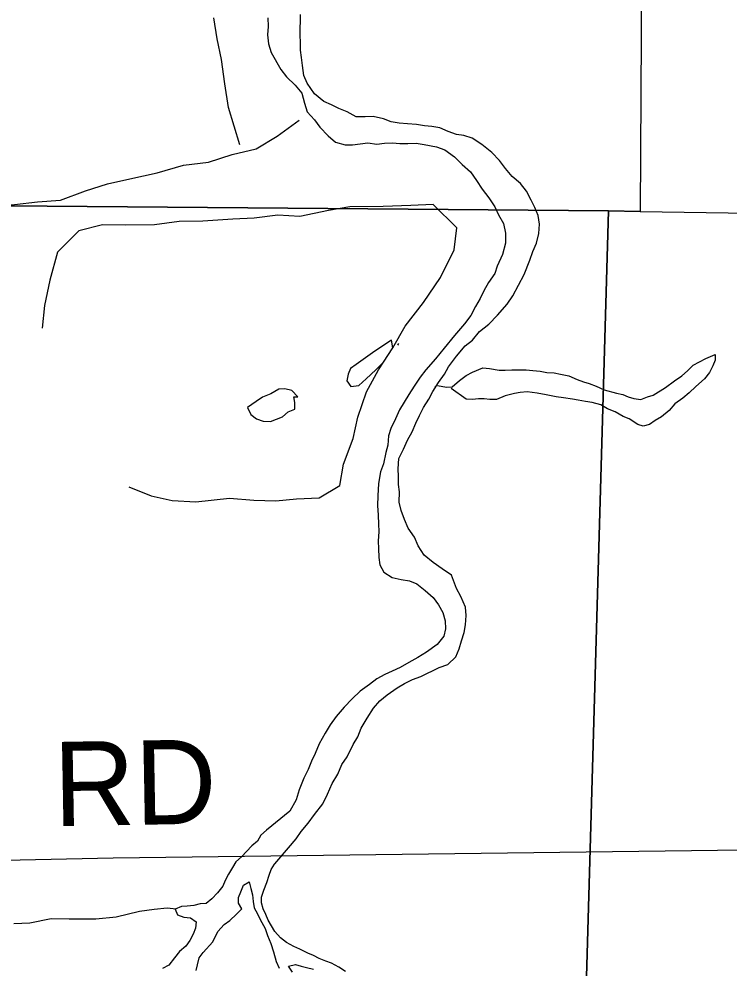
# Model space of a CAD drawing. Extents: x 1588073 to 2013523, y 1090242 to 1357120.
# Drawn here: x 1820929 to 1823455, y 1246645 to 1250024 of the extents above; entities that cross this region are included whole.
import ezdxf

# ---------------------------------------------------------------- set-up
doc = ezdxf.new("R2010")
doc.units = 0
for name, color, linetype in [('GM_X_County_Road', 7, 'Continuous'), ('GM_X_County_Road_Text', 7, 'Continuous'), ('GM_X_Minor_Lake', 7, 'Continuous'), ('GM_X_Minor_River', 7, 'Continuous'), ('GM_X_Section', 7, 'Continuous')]:
    doc.layers.add(name, color=color, linetype=linetype)

msp = doc.modelspace()

# ---------------------------------------------------------------- linework, layer by layer
at = {"layer": 'GM_X_County_Road'}
msp.add_lwpolyline([(1816265, 1247010.7), (1816903.7, 1246943.8), (1817234.7, 1246951), (1817399.8, 1246954.5), (1821264.7, 1247037.4), (1823695.3, 1247068.1), (1828278.4, 1247055.3)], dxfattribs=at)
at = {"layer": 'GM_X_Minor_Lake'}
for points in [[(1822253.9, 1248880.3), (1822194.8, 1248840.9), (1822128.4, 1248793.3), (1822108.2, 1248779.4), (1822100.1, 1248759.4), (1822095.9, 1248735.4), (1822109.8, 1248715.2), (1822137.8, 1248718.9), (1822164, 1248742.8), (1822198.3, 1248774.6), (1822226.4, 1248802.3)], [(1822226.4, 1248802.3), (1822259, 1248852.4), (1822253.9, 1248880.3)], [(1821899.3, 1248700.9), (1821875.3, 1248707.1), (1821853.3, 1248705.3), (1821825.1, 1248689.5), (1821795, 1248677.7), (1821772.8, 1248661.8), (1821742.6, 1248640), (1821754.5, 1248615.8), (1821774.4, 1248599.6), (1821798.4, 1248591.4), (1821824.4, 1248591.1), (1821866.6, 1248606.8), (1821886.7, 1248624.7), (1821910.9, 1248634.6), (1821911, 1248658.6), (1821907.2, 1248678.7)], [(1821921.2, 1248678.6), (1821899.3, 1248700.9)], [(1821907.2, 1248678.7), (1821921.2, 1248678.6)]]:
    msp.add_lwpolyline(points, dxfattribs=at)
at = {"layer": 'GM_X_Minor_River'}
msp.add_line((1822410.2, 1248716.7), (1822410.2, 1248714.7), dxfattribs=at)
for points in [[(1821715.4, 1249575.3), (1821674.3, 1249708.1), (1821660.9, 1249792.5), (1821649.5, 1249878.9), (1821634, 1249953.3), (1821622.5, 1250027.6)], [(1821813.9, 1250027.4), (1821815.4, 1249997.2), (1821812.8, 1249967.1), (1821816.3, 1249934.9), (1821825.8, 1249904.6), (1821860.9, 1249843.6), (1821880.5, 1249817.1), (1821912.1, 1249788.4), (1821935.8, 1249759.8), (1821945.2, 1249723.4), (1821954.7, 1249693.1), (1821980.3, 1249664.4), (1821999.9, 1249637.9), (1822029.5, 1249607.2), (1822055.2, 1249584.6), (1822089.2, 1249576), (1822115.3, 1249575.5), (1822143.5, 1249578.9), (1822169.7, 1249582.5), (1822201.8, 1249577.8), (1822230, 1249581.3), (1822258.1, 1249582.8), (1822284.2, 1249580.3), (1822312.3, 1249579.8), (1822342.5, 1249581.2), (1822370.6, 1249576.7), (1822414.6, 1249567.8), (1822444.6, 1249557.2), (1822478.3, 1249532.4), (1822505.9, 1249505.8), (1822535.6, 1249479.1), (1822557.2, 1249448.5), (1822576.7, 1249418), (1822600.3, 1249387.4), (1822621.8, 1249354.8), (1822635.4, 1249326.4), (1822652.9, 1249295.9), (1822660.4, 1249261.6), (1822659.7, 1249225.5), (1822649, 1249185.5), (1822630.1, 1249143.6), (1822621.7, 1249117.6), (1822599, 1249085.9), (1822582.4, 1249056.1), (1822569.8, 1249028.2), (1822553.3, 1249000.3), (1822536.6, 1248968.5), (1822514, 1248938.8), (1822479.1, 1248897.2), (1822442.1, 1248851.7), (1822411.3, 1248814.1), (1822376.5, 1248774.6), (1822355.9, 1248748.8), (1822335.3, 1248717), (1822316.7, 1248687.2), (1822283.5, 1248631.6), (1822268.9, 1248599.7), (1822252.2, 1248565.8), (1822243.7, 1248539.9), (1822241.1, 1248505.8), (1822234.6, 1248479.8), (1822225.9, 1248439.7), (1822215.3, 1248411.8), (1822208.6, 1248369.7), (1822205.8, 1248325.5), (1822205.2, 1248291.4), (1822206.6, 1248257.2), (1822208, 1248225), (1822209.6, 1248198.8), (1822206.9, 1248164.7), (1822208.5, 1248138.5), (1822209.9, 1248106.3), (1822213.5, 1248080.1), (1822227.1, 1248053.8), (1822256.9, 1248035.1), (1822288.9, 1248028.5), (1822319, 1248023.9), (1822344.9, 1248013.3)], [(1821930.4, 1249912.6), (1821930.9, 1249938.8), (1821929.4, 1249966.9), (1821930.7, 1250039.3)], [(1822043, 1247301.5), (1822063.7, 1247335.3), (1822078.3, 1247369.2), (1822096.9, 1247396.9), (1822117.8, 1247440.8), (1822134.3, 1247468.6), (1822146.9, 1247498.5), (1822167.7, 1247534.3), (1822190.4, 1247570.1), (1822213, 1247595.8), (1822239.5, 1247617.4), (1822274.1, 1247642.8), (1822300.5, 1247658.4), (1822328.8, 1247671.9), (1822359.2, 1247683.4), (1822424, 1247714.4), (1822454.4, 1247725.9), (1822483, 1247753.4), (1822495.5, 1247781.3), (1822504.1, 1247809.3), (1822512.6, 1247839.3), (1822517.2, 1247867.4), (1822519.7, 1247899.5), (1822518.3, 1247929.7), (1822500.9, 1247968.2), (1822485.3, 1247996.6), (1822468, 1248043.2), (1822434.3, 1248065.9), (1822402.5, 1248088.6), (1822370.8, 1248115.4), (1822349.3, 1248147.9), (1822335.8, 1248178.3), (1822314.3, 1248210.9), (1822300.7, 1248241.3), (1822289.2, 1248273.7), (1822281.7, 1248304), (1822282.4, 1248340.1), (1822278.8, 1248366.3), (1822279.3, 1248394.5), (1822277.8, 1248422.6), (1822280.5, 1248458.8), (1822297.1, 1248492.6), (1822311.8, 1248524.5), (1822328.4, 1248554.3), (1822341, 1248584.3), (1822353.5, 1248612.2), (1822368.1, 1248640), (1822386.7, 1248669.8), (1822401.2, 1248697.7), (1822421.9, 1248729.5), (1822442.5, 1248759.2), (1822457, 1248785.1), (1822485.8, 1248822.7), (1822516.6, 1248860.3), (1822543.1, 1248879.9), (1822567.8, 1248911.6), (1822600.4, 1248937.1), (1822631.1, 1248968.7), (1822665.9, 1249008.3), (1822686.6, 1249038), (1822726.1, 1249113.7), (1822747.1, 1249165.5), (1822757.7, 1249195.5), (1822770.2, 1249225.4), (1822778.9, 1249259.4), (1822781.5, 1249293.5), (1822776, 1249323.8), (1822764.4, 1249352.1), (1822750.8, 1249378.5), (1822735.3, 1249411), (1822713.7, 1249437.5), (1822684, 1249462.2), (1822660.4, 1249490.8), (1822638.8, 1249519.3), (1822611.2, 1249548), (1822575.5, 1249576.8), (1822541.8, 1249599.6), (1822511.8, 1249608.2), (1822485.7, 1249612.7), (1822455.8, 1249623.3), (1822425.9, 1249635.9), (1822397.8, 1249640.5), (1822371.7, 1249643), (1822343.7, 1249647.5), (1822311.6, 1249650.1), (1822281.5, 1249652.7), (1822253.4, 1249657.3), (1822225.5, 1249667.8), (1822189.5, 1249676.6), (1822161.3, 1249675.1), (1822129.2, 1249675.7), (1822097.3, 1249692.4), (1822067.4, 1249705), (1822041.5, 1249717.6), (1822013.6, 1249730.1), (1821979.9, 1249756.9), (1821954.5, 1249795.6), (1821942.9, 1249821.9), (1821937.5, 1249858.2), (1821934, 1249886.4), (1821930.4, 1249912.6)], [(1820718.5, 1249389), (1820834.4, 1249358), (1820912.6, 1249363.3), (1820994.8, 1249372.7), (1821076.9, 1249378), (1821165.3, 1249411.4), (1821243.6, 1249436.8), (1821323.9, 1249454.2), (1821420.2, 1249475.5), (1821514.5, 1249502.8), (1821602.8, 1249514.1), (1821687.1, 1249541.5), (1821773.4, 1249560.8), (1821847.8, 1249606.3), (1821926.4, 1249663.9)], [(1821319.9, 1248358.6), (1821399.8, 1248325.8), (1821473.8, 1248309.1), (1821557.9, 1248304.4), (1821678.2, 1248317.4), (1821764.3, 1248310.7), (1821842.4, 1248308), (1821916.5, 1248315.4), (1821996.7, 1248318.8), (1822071.1, 1248362.3), (1822083.7, 1248438.5), (1822118.4, 1248530.5), (1822135, 1248606.6), (1822165.7, 1248696.6), (1822208.3, 1248774.5), (1822259, 1248852.4), (1822303.6, 1248930.3), (1822368.3, 1249014), (1822429.1, 1249103.8), (1822477.9, 1249201.7), (1822486.5, 1249279.9), (1822402.9, 1249362.9), (1822322.8, 1249359.6), (1822224.6, 1249356.4), (1822106.4, 1249355.3), (1822030.2, 1249341.9), (1821927.9, 1249320.7), (1821849.8, 1249325.4), (1821765.6, 1249314), (1821689.4, 1249310.7), (1821583.2, 1249303.5), (1821499.1, 1249302.2), (1821410.8, 1249290.9), (1821306.7, 1249289.8), (1821226.5, 1249290.5), (1821142.3, 1249269.1), (1821065.6, 1249193.5), (1821038.8, 1249093.4), (1821020.1, 1249003.2), (1821011.5, 1248923)], [(1822276.9, 1248862.3), (1822281.1, 1248868.2)], [(1822417.7, 1248718.4), (1822450.3, 1248712.3), (1822470.3, 1248714.2), (1822496.5, 1248736), (1822520.7, 1248753.9), (1822542.8, 1248765.7), (1822579, 1248781.5), (1822603, 1248779.3), (1822637, 1248773), (1822659, 1248772.8), (1822683.1, 1248774.6), (1822733.2, 1248774.2), (1822757.2, 1248772), (1822783.2, 1248769.7), (1822807.2, 1248765.5), (1822833.2, 1248763.3), (1822855.2, 1248759.1), (1822885.2, 1248752.8), (1822915.2, 1248740.5), (1822937.2, 1248732.3), (1822957.2, 1248726.1), (1822983.1, 1248715.9), (1823011.1, 1248703.6), (1823055.1, 1248691.2), (1823077.1, 1248687), (1823097, 1248678.8), (1823117, 1248672.6), (1823141, 1248668.4), (1823165.1, 1248678.2), (1823185.2, 1248684.1), (1823229.5, 1248711.8), (1823261.7, 1248735.6), (1823287.9, 1248753.5), (1823308, 1248771.4), (1823328.2, 1248791.3), (1823372.5, 1248815), (1823406.6, 1248828.7), (1823406.5, 1248808.7), (1823398.3, 1248788.7), (1823386.1, 1248764.7), (1823367.9, 1248742.8), (1823337.7, 1248714.9), (1823313.5, 1248693.1), (1823291.3, 1248673.2), (1823263.1, 1248653.3), (1823242.9, 1248629.4), (1823214.7, 1248607.6), (1823192.6, 1248593.7), (1823172.4, 1248579.9), (1823150.4, 1248574), (1823130.4, 1248580.2), (1823100.5, 1248600.5), (1823078.5, 1248608.7), (1823050.6, 1248625), (1823022.6, 1248635.3), (1822998.7, 1248649.5), (1822968.7, 1248657.8), (1822944.7, 1248662), (1822918.7, 1248666.3), (1822898.7, 1248670.4), (1822866.6, 1248674.7), (1822840.6, 1248678.9), (1822804.6, 1248685.3), (1822772.6, 1248691.6), (1822736.6, 1248695.9), (1822712.6, 1248694.1), (1822692.5, 1248690.2), (1822658.4, 1248682.5), (1822628.2, 1248668.7), (1822604.2, 1248668.9), (1822584.2, 1248671.1), (1822564.1, 1248671.2), (1822542.1, 1248669.4), (1822520.1, 1248669.6), (1822467.1, 1248708)], [(1822344.9, 1248013.3), (1822374.6, 1247988.7), (1822402.3, 1247964), (1822421.9, 1247937.5), (1822437.5, 1247911.1), (1822445, 1247880.8), (1822446.6, 1247852.6), (1822440.1, 1247826.6), (1822417.5, 1247796.9), (1822378.8, 1247769.5), (1822348.3, 1247750), (1822315.8, 1247732.5), (1822285.4, 1247715), (1822257, 1247701.4), (1822230.7, 1247689.9), (1822202.3, 1247674.3), (1822175.8, 1247654.8), (1822143.3, 1247631.2), (1822114.6, 1247603.6), (1822086, 1247574), (1822057.2, 1247540.4), (1822036.6, 1247510.6), (1822018, 1247480.8), (1821997.3, 1247443.1), (1821982.6, 1247409.2), (1821970, 1247381.3), (1821957.5, 1247351.3), (1821942.9, 1247321.5), (1821926, 1247279.6), (1821915.4, 1247243.6), (1821892.6, 1247203.8), (1821809.8, 1247136.4)], [(1821888.2, 1247073.3), (1821914.9, 1247104.9), (1821933.5, 1247130.7), (1821958.1, 1247160.4), (1821980.8, 1247192.1), (1822009.6, 1247229.8), (1822026.2, 1247263.6), (1822043, 1247301.5)], [(1821809.8, 1247136.4), (1821789.7, 1247118.5), (1821777.5, 1247096.5), (1821757.3, 1247080.6), (1821721, 1247040.8), (1821700.8, 1247022.9), (1821688.7, 1247003), (1821674.5, 1246979), (1821662.3, 1246957), (1821654.1, 1246937), (1821635.9, 1246913.1), (1821615.7, 1246891.2), (1821595.6, 1246875.3), (1821573.5, 1246873.5), (1821551.5, 1246867.7), (1821527.4, 1246865.9), (1821507.4, 1246864), (1821485.3, 1246854.2), (1821493.1, 1246834), (1821515.1, 1246825.8), (1821539.1, 1246823.6), (1821559, 1246809.4), (1821556.9, 1246787.4), (1821548.7, 1246765.3), (1821536.5, 1246743.4), (1821522.4, 1246723.4), (1821500.2, 1246703.6), (1821482, 1246681.6), (1821461.8, 1246655.7), (1821439.7, 1246643.9)], [(1821838.4, 1247015.2), (1821839, 1247015.9), (1821888.2, 1247073.3)], [(1822090.6, 1246632.4), (1822066.7, 1246648.6), (1822040.7, 1246662.9), (1822020.7, 1246669.1), (1821996.8, 1246679.3), (1821976.8, 1246689.5), (1821956.9, 1246697.7), (1821928.9, 1246712), (1821907, 1246722.2), (1821881, 1246736.5), (1821859.1, 1246752.7), (1821839.2, 1246775), (1821827.4, 1246795.1), (1821815.5, 1246815.3), (1821807.6, 1246835.4), (1821797.8, 1246855.6), (1821791.9, 1246877.7), (1821792.1, 1246897.8), (1821800.2, 1246921.8), (1821810.5, 1246949.8), (1821818.7, 1246975.8), (1821826.8, 1246995.8), (1821838.4, 1247015.2)], [(1821559.8, 1246636.8), (1821563.9, 1246656.9), (1821570.1, 1246680.9), (1821584.3, 1246700.8), (1821618.6, 1246738.7), (1821636.9, 1246774.6), (1821659.1, 1246800.5), (1821679.3, 1246814.4), (1821703.5, 1246836.3), (1821721.6, 1246856.2), (1821709.8, 1246876.4), (1821709.9, 1246896.4), (1821718.1, 1246916.4), (1821728.3, 1246940.4), (1821748.4, 1246952.3), (1821754.2, 1246928.2), (1821760.1, 1246906.1), (1821761.9, 1246882), (1821765.7, 1246859.8), (1821777.6, 1246837.7), (1821787.5, 1246817.5), (1821805.3, 1246785.3), (1821813.1, 1246761.1), (1821824.9, 1246732.9), (1821834.7, 1246702.8), (1821844.5, 1246668.6), (1821854.3, 1246644.4)], [(1821488, 1246854.3), (1821456.4, 1246858.3), (1821410.1, 1246853.2), (1821357.8, 1246846.1), (1821275, 1246825.6), (1821202.6, 1246818.9), (1821108.1, 1246818.7), (1821043.8, 1246819.9), (1820967.2, 1246805.3), (1820910.9, 1246802.3)], [(1821902.3, 1246629.9), (1821888.4, 1246652.1), (1821912.5, 1246657.9), (1821932.5, 1246651.8), (1821952.5, 1246647.6), (1821976.5, 1246641.4)]]:
    msp.add_lwpolyline(points, dxfattribs=at)
at = {"layer": 'GM_X_Section'}
for points in [[(1823168.1, 1254341), (1823139, 1249337.9), (1823027, 1249340.6), (1818318.2, 1249379.9)], [(1818318.2, 1249379.9), (1823027, 1249340.6), (1822886.6, 1244464.4)]]:
    msp.add_lwpolyline(points, dxfattribs=at)
msp.add_lwpolyline([(1823027, 1249340.6), (1823139, 1249337.9), (1828305.9, 1249259.7), (1828188, 1244461.4), (1822886.6, 1244464.4)], close=True, dxfattribs=at)

# ---------------------------------------------------------------- texts
at = {"layer": 'GM_X_County_Road_Text'}
msp.add_text('RD', height=300, rotation=0.9884, dxfattribs=at).set_placement((1821054.4, 1247149.7))

doc.saveas('drawing.dxf')
